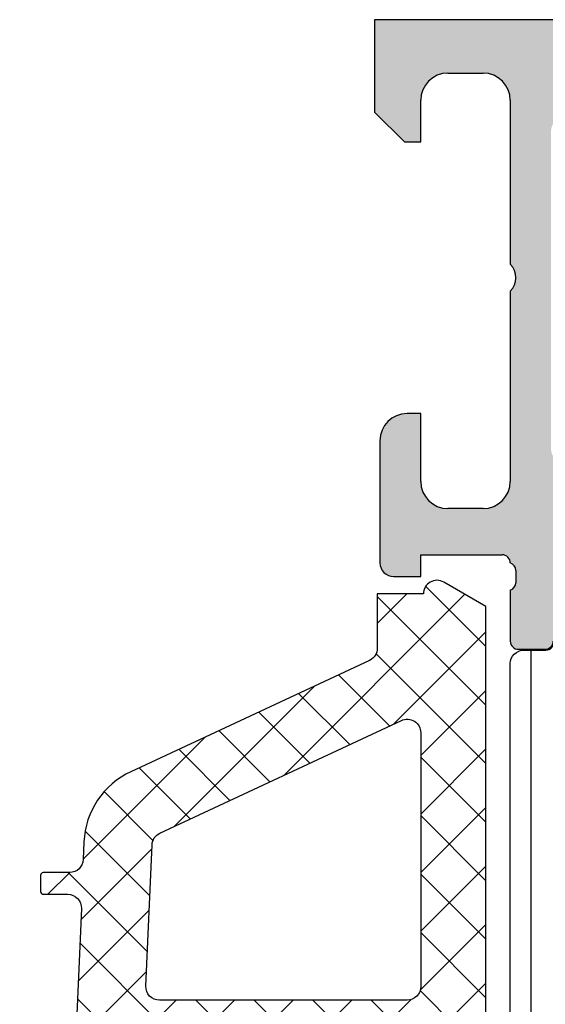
# Model space of a CAD drawing. Header units: millimetres. Extents: x 247761 to 294611, y 172579 to 236863.
# Tile 268 of 596: x 274807 to 274826, y 174666 to 174702. Entities that reach past the tile are written whole.
import ezdxf

# ---------------------------------------------------------------- set-up
doc = ezdxf.new("R2010")
doc.units = ezdxf.units.MM
doc.layers.add('FASÁDA DETAILNÍ', color=4, linetype='Continuous')
doc.layers.add('NOVA', color=240, linetype='Continuous')
pattern_1 = [(135, (0, 0), (-1.077630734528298, -1.077630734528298), []), (225, (0, 0), (1.077630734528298, -1.077630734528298), [])]

# ---------------------------------------------------------------- blocks, each defined once
blk = doc.blocks.new('A$C69D17D4D')
at = {"layer": 'FASÁDA DETAILNÍ'}
h = blk.add_hatch(color=256, dxfattribs=at)
edge = h.paths.add_edge_path()
edge.add_arc((198.8104032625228, 1311.061932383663), 0.120000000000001, 360.0000000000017, 450.00000000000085, ccw=False)
edge.add_line((198.9304032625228, 1311.061932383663), (198.9304032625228, 1308.301934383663))
edge.add_arc((199.2304032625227, 1308.301934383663), 0.3000000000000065, 540, 629.9999999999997)
edge.add_line((199.2304032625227, 1308.001934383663), (200.2103775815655, 1308.001934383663))
edge.add_arc((200.2103775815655, 1308.301934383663), 0.3000000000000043, 269.9999999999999, 360)
edge.add_line((200.5103775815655, 1308.301934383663), (200.5103775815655, 1310.181945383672))
edge.add_arc((200.5892446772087, 1310.449488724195), 0.2789255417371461, 178.8371299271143, 253.5754054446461, ccw=False)
edge.add_line((200.3103765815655, 1310.455149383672), (200.3103765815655, 1310.908743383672))
edge.add_arc((200.5892140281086, 1310.91441179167), 0.2788950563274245, 106.41987641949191, 181.1645893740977, ccw=False)
edge.add_line((200.5103775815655, 1311.181932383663), (201.3105522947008, 1311.181932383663))
edge.add_arc((201.310552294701, 1312.181932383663), 0.9999999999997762, 269.9999999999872, 359.9999999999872)
edge.add_line((202.3105522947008, 1312.181932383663), (202.3105522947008, 1315.681939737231))
edge.add_arc((201.3105324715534, 1315.681919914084), 1.000019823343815, 360.001135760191, 449.9988642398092)
edge.add_line((201.3105522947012, 1316.681939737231), (200.8105522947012, 1316.681939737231))
edge.add_line((200.8105522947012, 1316.681939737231), (200.8105522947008, 1314.181939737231))
edge.add_arc((199.8105069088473, 1314.181985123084), 1.000045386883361, 270.0026002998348, 359.9973997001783, ccw=False)
edge.add_line((199.8105522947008, 1313.181939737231), (198.5105339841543, 1313.181939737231))
edge.add_arc((198.5105864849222, 1314.181992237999), 1.000052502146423, 180.0030079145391, 269.9969920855, ccw=False)
edge.add_line((197.5105339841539, 1314.181939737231), (197.5105339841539, 1321.181939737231))
edge.add_arc((198.0356557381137, 1321.681939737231), 0.7250881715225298, 136.4038161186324, 223.5961838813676, ccw=False)
edge.add_line((197.5105339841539, 1322.181939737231), (197.5105339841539, 1328.216027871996))
edge.add_arc((198.5105864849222, 1328.215975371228), 1.000052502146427, 450.0030079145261, 539.9969920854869, ccw=False)
edge.add_line((198.5105339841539, 1329.216027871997), (199.8105522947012, 1329.216027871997))
edge.add_arc((199.8105069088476, 1328.215982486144), 1.000045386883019, 360.00260029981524, 449.9973997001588, ccw=False)
edge.add_line((200.8105522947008, 1328.216027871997), (200.8105522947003, 1326.681939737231))
edge.add_line((200.8105522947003, 1326.681939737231), (201.4105583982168, 1326.681939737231))
edge.add_line((201.4105583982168, 1326.681939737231), (202.5105339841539, 1327.781945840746))
edge.add_line((202.5105339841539, 1327.781945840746), (202.5105339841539, 1331.181939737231))
edge.add_line((202.5105339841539, 1331.181939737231), (175.5106331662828, 1331.181939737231))
edge.add_line((175.5106331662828, 1331.181939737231), (175.5106331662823, 1327.781945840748))
edge.add_line((175.5106331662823, 1327.781945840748), (176.6106087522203, 1326.681939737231))
edge.add_line((176.6106087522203, 1326.681939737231), (177.2106148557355, 1326.681939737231))
edge.add_line((177.2106148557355, 1326.681939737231), (177.2106148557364, 1328.216027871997))
edge.add_arc((178.2106602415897, 1328.215982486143), 1.000045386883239, 450.0026002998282, 539.9973997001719, ccw=False)
edge.add_line((178.2106148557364, 1329.216027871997), (179.5106331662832, 1329.216027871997))
edge.add_arc((179.5105806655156, 1328.215975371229), 1.000052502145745, 360.00300791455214, 449.99699208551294, ccw=False)
edge.add_line((180.5106331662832, 1328.216027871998), (180.5106331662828, 1322.181939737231))
edge.add_arc((179.9855114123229, 1321.681939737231), 0.7250881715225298, 316.40381611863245, 403.59618388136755, ccw=False)
edge.add_line((180.5106331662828, 1321.181939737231), (180.5106331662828, 1314.181939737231))
edge.add_arc((179.5105806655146, 1314.181992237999), 1.000052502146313, 270.00300791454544, 359.99699208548, ccw=False)
edge.add_line((179.5106331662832, 1313.181939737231), (178.2106148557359, 1313.181939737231))
edge.add_arc((178.2106602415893, 1314.181985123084), 1.000045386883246, 180.0026002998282, 269.9973997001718, ccw=False)
edge.add_line((177.2106148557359, 1314.181939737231), (177.2106148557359, 1316.681939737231))
edge.add_line((177.2106148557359, 1316.681939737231), (176.7106148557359, 1316.681939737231))
edge.add_arc((176.7106346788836, 1315.681919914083), 1.000019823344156, 450.0011357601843, 539.9988642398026)
edge.add_line((175.7106148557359, 1315.681939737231), (175.7106148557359, 1311.181939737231))
edge.add_arc((176.2106045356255, 1311.181929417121), 0.4999896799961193, 539.9988173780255, 630.0011826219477)
edge.add_line((176.2106148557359, 1310.681939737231), (177.2106148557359, 1310.681939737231))
edge.add_line((177.2106148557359, 1310.681939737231), (177.2106148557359, 1311.481942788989))
edge.add_line((177.2106148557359, 1311.481942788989), (180.2106301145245, 1311.481942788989))
edge.add_arc((180.2106328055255, 1311.181935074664), 0.3000077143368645, 359.99948607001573, 450.0005139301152, ccw=False)
edge.add_arc((180.4318040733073, 1310.91441179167), 0.2788950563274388, 358.83541062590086, 433.58012358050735, ccw=False)
edge.add_line((180.7106415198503, 1310.908743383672), (180.7106415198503, 1310.455149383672))
edge.add_arc((180.4317734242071, 1310.449488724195), 0.2789255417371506, 286.4245945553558, 361.1628700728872, ccw=False)
edge.add_line((180.5106405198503, 1310.181945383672), (180.5106405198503, 1308.301934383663))
edge.add_arc((180.8106405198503, 1308.301934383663), 0.3000000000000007, 539.9999999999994, 629.9999999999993)
edge.add_line((180.8106405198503, 1308.001934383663), (181.7906148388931, 1308.001934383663))
edge.add_arc((181.7906148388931, 1308.301934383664), 0.3000000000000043, 270, 360)
edge.add_line((182.0906148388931, 1308.301934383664), (182.0906148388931, 1311.061932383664))
edge.add_arc((182.2106148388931, 1311.061932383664), 0.1200000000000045, 450, 539.9999999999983, ccw=False)
edge.add_line((182.2106148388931, 1311.181932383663), (186.5106405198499, 1311.181932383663))
edge.add_arc((186.51064051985, 1310.681932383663), 0.4999999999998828, 360.000000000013, 450.0000000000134, ccw=False)
edge.add_line((187.0106405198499, 1310.681932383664), (187.0106405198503, 1309.981932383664))
edge.add_line((187.0106405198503, 1309.981932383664), (185.6291450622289, 1307.589112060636))
edge.add_arc((185.7487603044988, 1307.520052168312), 0.1381197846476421, 509.9999999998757, 637.702437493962)
edge.add_arc((185.301141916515, 1312.361403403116), 4.999999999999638, 275.3492280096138, 341.2905992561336)
edge.add_arc((190.5105090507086, 1310.5971772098), 0.5000000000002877, 378.7094007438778, 521.2905992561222, ccw=False)
edge.add_arc((195.7198761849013, 1312.361403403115), 4.999999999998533, 198.7094007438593, 264.6507719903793)
edge.add_arc((195.2722577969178, 1307.520052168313), 0.1381197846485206, 262.2975625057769, 389.9999999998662)
edge.add_line((195.3918730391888, 1307.589112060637), (194.0103775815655, 1309.981932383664))
edge.add_line((194.0103775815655, 1309.981932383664), (194.010377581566, 1310.681932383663))
edge.add_arc((194.5103775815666, 1310.681932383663), 0.5000000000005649, 449.9999999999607, 539.9999999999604, ccw=False)
edge.add_line((194.5103775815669, 1311.181932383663), (198.8104032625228, 1311.181932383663))
edge = h.paths.add_edge_path(flags=16)
edge.add_arc((183.5106255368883, 1329.081933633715), 0.5, 450, 540, ccw=False)
edge.add_line((183.5106255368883, 1329.581933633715), (195.5105339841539, 1329.581933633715))
edge.add_arc((195.5105339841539, 1329.081933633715), 0.5, 360, 450, ccw=False)
edge.add_line((196.0105339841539, 1329.081933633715), (196.0105339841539, 1313.381951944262))
edge.add_arc((195.5105339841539, 1313.381951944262), 0.5, 270, 360, ccw=False)
edge.add_line((195.5105339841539, 1312.881951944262), (183.5106255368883, 1312.881951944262))
edge.add_arc((183.5106255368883, 1313.381951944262), 0.5, 180, 270, ccw=False)
edge.add_line((183.0106255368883, 1313.381951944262), (183.0106255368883, 1314.881951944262))
edge.add_line((183.0106255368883, 1314.881951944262), (182.5106255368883, 1314.881951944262))
edge.add_arc((182.5106255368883, 1315.381951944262), 0.5000000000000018, 180.0000000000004, 270, ccw=False)
edge.add_line((182.0106255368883, 1315.381951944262), (182.0106255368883, 1327.081933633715))
edge.add_arc((182.5106255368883, 1327.081933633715), 0.5, 450, 539.9999999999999, ccw=False)
edge.add_line((182.5106255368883, 1327.581933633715), (183.0106255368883, 1327.581933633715))
edge.add_line((183.0106255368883, 1327.581933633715), (183.0106255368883, 1329.081933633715))
h = blk.add_hatch(dxfattribs=at)
h.set_pattern_fill('LINIE', color=256, scale=1.2, angle=90, style=0)
h.set_pattern_definition([(90, (199.7934961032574, 1268.057326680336), (-1.2, 7.347638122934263e-17), [])])
edge = h.paths.add_edge_path()
edge.add_arc((181.8197236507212, 1271.592023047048), 0.3000000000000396, 359.9979247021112, 449.9979247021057)
edge.add_line((181.8197345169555, 1271.892023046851), (181.0094031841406, 1271.892051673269))
edge.add_arc((181.0094186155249, 1272.392048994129), 0.4999973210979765, 179.9976177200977, 269.99823168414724, ccw=False)
edge.add_line((180.5094212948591, 1272.392069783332), (180.5081007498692, 1273.23314202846))
edge.add_arc((180.3081007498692, 1273.23314202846), 0.2000000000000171, 359.9999999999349, 449.9999999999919)
edge.add_line((180.3081007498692, 1273.43314202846), (176.2081007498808, 1273.43314202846))
edge.add_arc((176.2081007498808, 1273.93314202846), 0.5, 180, 270, ccw=False)
edge.add_line((175.7081007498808, 1273.93314202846), (175.7081007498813, 1274.763891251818))
edge.add_arc((176.7081007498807, 1274.763891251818), 0.99999999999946, 105.00000000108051, 180, ccw=False)
edge.add_line((176.4492817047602, 1275.729817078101), (177.2081007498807, 1275.93314202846))
edge.add_line((177.2081007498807, 1275.93314202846), (177.2081007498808, 1274.93314202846))
edge.add_line((177.2081007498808, 1274.93314202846), (179.5081007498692, 1274.93314202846))
edge.add_arc((179.506391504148, 1275.937268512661), 1.004127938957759, 270.0975300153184, 359.7659122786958)
edge.add_line((180.5105110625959, 1275.933166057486), (180.5105110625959, 1278.933044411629))
edge.add_arc((179.5063917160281, 1278.929016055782), 1.004127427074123, 0.2298596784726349, 89.90248202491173)
edge.add_line((179.5081007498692, 1279.93314202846), (177.2081007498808, 1279.93314202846))
edge.add_line((177.2081007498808, 1279.93314202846), (177.2081007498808, 1278.93314202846))
edge.add_line((177.2081007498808, 1278.93314202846), (176.4492817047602, 1279.136466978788))
edge.add_arc((176.708100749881, 1280.102392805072), 0.999999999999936, 179.999999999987, 254.9999999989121, ccw=False)
edge.add_line((175.7081007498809, 1280.102392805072), (175.7081007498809, 1280.93314202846))
edge.add_arc((176.2081007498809, 1280.93314202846), 0.4999999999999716, 90.00000000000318, 180, ccw=False)
edge.add_line((176.2081007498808, 1281.43314202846), (180.3081007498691, 1281.43314202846))
edge.add_arc((180.3063721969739, 1281.637315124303), 0.2041804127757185, 270.4850610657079, 358.8441310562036)
edge.add_line((180.5105110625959, 1281.633196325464), (180.5105339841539, 1307.474563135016))
edge.add_arc((181.0105313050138, 1307.474547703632), 0.4999973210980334, 89.99761772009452, 179.9982316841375, ccw=False)
edge.add_line((181.0105520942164, 1307.974545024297), (181.8208834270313, 1307.974516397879))
edge.add_arc((181.8208942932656, 1308.274516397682), 0.300000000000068, 269.997924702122, 359.9979247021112)
edge.add_line((182.1208942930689, 1308.274505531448), (182.120649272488, 1310.674503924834))
edge.add_arc((182.6206452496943, 1310.674488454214), 0.4999959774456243, 89.99762222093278, 179.9982271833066, ccw=False)
edge.add_line((182.6206659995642, 1311.174484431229), (186.09720749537, 1311.174357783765))
edge.add_arc((185.9548609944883, 1310.184544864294), 0.9999960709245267, -32.72909139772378, 81.81631665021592, ccw=False)
edge.add_line((186.7960940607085, 1309.643879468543), (185.4775416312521, 1307.360270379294))
edge.add_arc((185.910545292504, 1307.1102547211), 0.499999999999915, 149.9979281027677, 179.9978647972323)
edge.add_line((185.4105452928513, 1307.110273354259), (185.4094589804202, 1272.75600459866))
edge.add_arc((185.909458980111, 1272.755987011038), 0.5000000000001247, 179.9979846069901, 209.9979213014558)
edge.add_line((185.4764372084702, 1272.506002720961), (186.7948242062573, 1270.222298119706))
edge.add_arc((185.9535519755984, 1269.681693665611), 0.9999960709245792, -81.8204672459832, 32.72494080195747, ccw=False)
edge.add_line((186.0958267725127, 1268.691870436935), (182.6192852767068, 1268.691997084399))
edge.add_arc((182.6193007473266, 1269.191993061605), 0.4999959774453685, 179.9976222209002, 269.99822718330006, ccw=False)
edge.add_line((182.1193047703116, 1269.192013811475), (182.1197236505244, 1271.592012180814))
edge = h.paths.add_edge_path(flags=16)
edge.add_line((182.3099992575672, 1295.783135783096), (183.6099933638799, 1295.783135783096))
edge.add_arc((183.6099970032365, 1296.283132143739), 0.4999963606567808, 269.9995829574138, 360.0004170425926)
edge.add_line((184.1099933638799, 1296.283135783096), (184.1099933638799, 1305.13312967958))
edge.add_arc((183.6099970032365, 1305.133133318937), 0.4999963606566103, 359.9995829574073, 450.0004170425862)
edge.add_line((183.6099933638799, 1305.63312967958), (182.309999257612, 1305.63312967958))
edge.add_arc((182.3099826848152, 1305.133129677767), 0.5000000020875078, 89.99810089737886, 179.9999997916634)
edge.add_line((181.8099826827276, 1305.133129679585), (181.8099826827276, 1296.283135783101))
edge.add_arc((182.3099826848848, 1296.283135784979), 0.5000000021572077, 180.0000002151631, 270.0018990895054)
edge = h.paths.add_edge_path(flags=16)
edge.add_arc((182.3099826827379, 1285.583129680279), 0.5, 179.9999999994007, 270)
edge.add_line((182.3099826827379, 1285.083129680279), (183.6099933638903, 1285.083129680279))
edge.add_arc((183.6099933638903, 1285.583129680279), 0.5, 270, 360.0000000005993)
edge.add_line((184.1099933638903, 1285.583129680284), (184.1099933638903, 1294.283135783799))
edge.add_arc((183.6099933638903, 1294.283135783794), 0.5, 5.9926739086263e-10, 89.99999999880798)
edge.add_line((183.6099933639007, 1294.783135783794), (182.3099826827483, 1294.783135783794))
edge.add_arc((182.3099826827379, 1294.283135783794), 0.5, 89.99999999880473, 179.9999999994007)
edge.add_line((181.8099826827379, 1294.283135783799), (181.8099826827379, 1285.583129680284))
edge = h.paths.add_edge_path(flags=16)
edge.add_arc((183.6099970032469, 1283.583133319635), 0.4999963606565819, 359.9995829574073, 450.0004170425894)
edge.add_line((183.6099933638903, 1284.083129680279), (182.3099992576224, 1284.083129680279))
edge.add_arc((182.3099826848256, 1283.583129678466), 0.5000000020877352, 89.9981008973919, 179.9999997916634)
edge.add_line((181.8099826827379, 1283.583129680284), (181.8099826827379, 1274.73312052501))
edge.add_arc((182.3099674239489, 1274.733120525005), 0.4999847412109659, 179.9999999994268, 269.9999999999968)
edge.add_line((182.3099674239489, 1274.233135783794), (183.6099781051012, 1274.233135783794))
edge.add_arc((183.6099781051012, 1274.733151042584), 0.5000152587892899, 270, 360.0000000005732)
edge.add_line((184.1099933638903, 1274.733151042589), (184.1099933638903, 1283.583129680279))
h = blk.add_hatch(dxfattribs=at)
h.set_pattern_fill('ANSI37', color=256, scale=0.48, angle=90, style=0)
h.set_pattern_definition(pattern_1)
edge = h.paths.add_edge_path(flags=16)
edge.add_line((176.1748279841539, 1277.780662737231), (177.5676819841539, 1277.880406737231))
edge.add_arc((177.6105394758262, 1277.281939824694), 0.5999995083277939, -8.352144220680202e-06, 94.09608051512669, ccw=False)
edge.add_arc((177.6105394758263, 1277.281939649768), 0.5999995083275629, -94.09608051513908, 8.352144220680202e-06, ccw=False)
edge.add_line((177.5676819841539, 1276.683472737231), (176.1748279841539, 1276.783216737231))
edge.add_arc((176.2105424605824, 1277.281939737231), 0.5000001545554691, 94.09606440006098, 265.9039355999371, ccw=False)
edge = h.paths.add_edge_path(flags=16)
edge.add_arc((173.0105343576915, 1275.681943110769), 0.49999962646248, -4.28042947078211e-05, 90.00004280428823, ccw=False)
edge.add_line((173.5105339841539, 1275.681942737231), (173.5105339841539, 1272.088257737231))
edge.add_arc((173.0105336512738, 1272.088257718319), 0.5000003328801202, -113.2180266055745, 2.167105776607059e-06, ccw=False)
edge.add_line((172.8134179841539, 1271.628751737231), (166.4823159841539, 1274.344629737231))
edge.add_arc((166.6794319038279, 1274.804135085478), 0.4999998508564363, 177.4998893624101, 246.7819182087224, ccw=False)
edge.add_line((166.1799079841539, 1274.825945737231), (166.2182339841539, 1275.703752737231))
edge.add_arc((166.7177575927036, 1275.681943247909), 0.4999994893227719, 89.99995514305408, 177.5000208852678, ccw=False)
edge.add_line((166.7177579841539, 1276.181942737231), (173.0105339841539, 1276.181942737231))
edge = h.paths.add_edge_path(flags=16)
edge.add_line((167.6023719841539, 1301.235861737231), (176.4992249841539, 1305.384531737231))
edge.add_arc((176.7105341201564, 1304.931377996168), 0.4999998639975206, -2.96720033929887e-05, 115.00000791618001, ccw=False)
edge.add_line((177.2105339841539, 1304.931377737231), (177.2105339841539, 1295.581942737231))
edge.add_arc((176.7105343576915, 1295.581942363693), 0.4999996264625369, -90.00004280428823, 4.28042947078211e-05, ccw=False)
edge.add_line((176.7105339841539, 1295.081942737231), (167.5866109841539, 1295.081942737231))
edge.add_arc((167.5866111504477, 1295.581942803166), 0.5000000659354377, 177.4999727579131, 269.99998094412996, ccw=False)
edge.add_line((167.0870869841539, 1295.603752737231), (167.3141569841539, 1300.804516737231))
edge.add_arc((167.8136823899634, 1300.782707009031), 0.500001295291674, 115.00009198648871, 177.5000025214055, ccw=False)
edge = h.paths.add_edge_path(flags=16)
edge.add_arc((176.7105343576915, 1292.381943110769), 0.49999962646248, -4.28042947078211e-05, 90.00004280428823, ccw=False)
edge.add_line((177.2105339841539, 1292.381942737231), (177.2105339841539, 1285.181942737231))
edge.add_arc((176.7105343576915, 1285.181942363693), 0.4999996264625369, -90.00004280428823, 4.28042947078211e-05, ccw=False)
edge.add_line((176.7105339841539, 1284.681942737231), (175.5105339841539, 1284.681942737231))
edge.add_arc((175.5105324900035, 1282.681944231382), 1.999998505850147, 89.99995719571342, 180.0000428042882)
edge.add_line((173.5105339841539, 1282.681942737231), (173.5105339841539, 1278.881942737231))
edge.add_arc((173.0105343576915, 1278.881942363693), 0.4999996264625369, -90.00004280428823, 4.28042947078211e-05, ccw=False)
edge.add_line((173.0105339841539, 1278.381942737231), (166.8574729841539, 1278.381942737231))
edge.add_arc((166.8574731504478, 1278.881942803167), 0.500000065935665, 177.4999727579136, 269.99998094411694, ccw=False)
edge.add_line((166.3579489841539, 1278.903752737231), (166.5980839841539, 1284.403752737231))
edge.add_arc((167.0976075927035, 1284.381943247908), 0.4999994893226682, 89.99995514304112, 177.5000208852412, ccw=False)
edge.add_line((167.0976079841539, 1284.881942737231), (172.4105339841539, 1284.881942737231))
edge.add_arc((172.4105339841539, 1285.981942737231), 1.099999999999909, 270, 450)
edge.add_line((172.4105339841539, 1287.081942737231), (167.2373229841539, 1287.081942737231))
edge.add_arc((167.2373231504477, 1287.581942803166), 0.5000000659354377, 177.4999727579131, 269.99998094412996, ccw=False)
edge.add_line((166.7377989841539, 1287.603752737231), (166.9473719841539, 1292.403752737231))
edge.add_arc((167.4468955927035, 1292.381943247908), 0.4999994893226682, 89.99995514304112, 177.5000208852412, ccw=False)
edge.add_line((167.4468959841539, 1292.881942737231), (176.7105339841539, 1292.881942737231))
edge = h.paths.add_edge_path()
edge.add_line((175.3240769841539, 1307.594995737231), (166.5362109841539, 1303.497146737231))
edge.add_ellipse((167.8040684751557, 1300.778221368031), major_axis=(-3.000002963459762, 0), ratio=1, start_angle=295.0000306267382, end_angle=357.4999411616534)
edge.add_line((164.8069209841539, 1300.909082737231), (164.7785869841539, 1300.260132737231))
edge.add_ellipse((164.2790633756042, 1300.281942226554), major_axis=(-0.4999994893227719, 0), ratio=1, start_angle=89.99995514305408, end_angle=177.5000208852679, ccw=False)
edge.add_line((164.2790629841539, 1299.781942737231), (163.3105339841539, 1299.781942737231))
edge.add_ellipse((163.3105339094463, 1299.681942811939), major_axis=(-0.09999992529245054, 0), ratio=1, start_angle=-90.0000428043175, end_angle=4.280426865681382e-05)
edge.add_line((163.2105339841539, 1299.681942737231), (163.2105339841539, 1299.081942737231))
edge.add_ellipse((163.3105339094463, 1299.081942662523), major_axis=(-0.09999992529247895, 0), ratio=1, start_angle=-4.280426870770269e-05, end_angle=90.0000428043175)
edge.add_line((163.3105339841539, 1298.981942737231), (164.2135719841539, 1298.981942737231))
edge.add_ellipse((164.21357181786, 1298.481942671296), major_axis=(-0.5000000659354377, 0), ratio=1, start_angle=177.4999727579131, end_angle=269.99998094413, ccw=False)
edge.add_line((164.7130959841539, 1298.460132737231), (164.3192579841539, 1289.559838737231))
edge.add_ellipse((163.8197467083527, 1289.581942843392), major_axis=(-0.5000001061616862, 0), ratio=1, start_angle=89.99991701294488, end_angle=177.4662307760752, ccw=False)
edge.add_line((163.8197459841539, 1289.081942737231), (163.2105339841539, 1289.081942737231))
edge.add_ellipse((163.2105339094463, 1288.981942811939), major_axis=(-0.09999992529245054, 0), ratio=1, start_angle=-90.0000428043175, end_angle=4.280426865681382e-05)
edge.add_line((163.1105339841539, 1288.981942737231), (163.1105339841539, 1288.381942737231))
edge.add_ellipse((163.2105339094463, 1288.381942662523), major_axis=(-0.09999992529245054, 0), ratio=1, start_angle=-4.280426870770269e-05, end_angle=90.0000428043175)
edge.add_line((163.2105339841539, 1288.281942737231), (163.7400959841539, 1288.281942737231))
edge.add_ellipse((163.7400962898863, 1287.7819422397), major_axis=(-0.500000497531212, 0), ratio=1, start_angle=177.46630200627, end_angle=270.00003503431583, ccw=False)
edge.add_line((164.2396079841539, 1287.759838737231), (163.7289519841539, 1276.219613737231))
edge.add_ellipse((163.2294273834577, 1276.241423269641), major_axis=(-0.5000004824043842, 0), ratio=1, start_angle=86.78294269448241, end_angle=177.5000209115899, ccw=False)
edge.add_line((163.2013679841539, 1275.742210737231), (158.0676249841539, 1276.030773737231))
edge.add_ellipse((158.1831804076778, 1276.441191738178), major_axis=(-0.4263754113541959, 0), ratio=1, start_angle=-69.24102762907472, end_angle=74.27514552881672, ccw=False)
edge.add_line((158.0320569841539, 1276.839886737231), (158.2646599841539, 1276.838646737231))
edge.add_line((158.2646599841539, 1276.838646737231), (160.1472389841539, 1276.540508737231))
edge.add_line((160.1472389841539, 1276.540508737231), (162.9965239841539, 1276.940934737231))
edge.add_ellipse((162.9547733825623, 1277.238015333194), major_axis=(-0.2999999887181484, 0), ratio=1, start_angle=97.99974404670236, end_angle=214.5977463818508)
edge.add_ellipse((160.7322022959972, 1275.704901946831), major_axis=(-3.000047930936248, 0), ratio=1, start_angle=214.5976412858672, end_angle=288.0084245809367)
edge.add_line((159.8047169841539, 1278.557980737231), (157.5498259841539, 1277.924404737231))
edge.add_ellipse((157.7107555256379, 1277.1491922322), major_axis=(-0.7917403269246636, 0), ratio=1, start_angle=281.7276897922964, end_angle=353.2016537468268)
edge.add_line((156.9245819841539, 1277.242914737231), (156.9233609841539, 1276.184704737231))
edge.add_ellipse((158.1024472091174, 1276.313828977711), major_axis=(-1.186135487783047, 0), ratio=1, start_angle=6.249678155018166, end_angle=71.34442355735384)
edge.add_line((157.7230279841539, 1275.190014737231), (160.9643679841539, 1274.095681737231))
edge.add_line((160.9643679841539, 1274.095681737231), (169.0141629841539, 1271.205903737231))
edge.add_line((169.0141629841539, 1271.205903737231), (178.9120399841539, 1266.873094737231))
edge.add_ellipse((179.1103100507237, 1267.332103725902), major_axis=(-0.5000002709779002, 0), ratio=1, start_angle=66.63795051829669, end_angle=179.9334236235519)
edge.add_line((179.6103099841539, 1267.331522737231), (179.6109449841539, 1267.878223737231))
edge.add_ellipse((179.1109448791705, 1267.878804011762), major_axis=(-0.5000004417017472, 0), ratio=1, start_angle=179.9335054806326, end_angle=246.0791754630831)
edge.add_line((179.3136819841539, 1268.335857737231), (176.1096789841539, 1269.737613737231))
edge.add_ellipse((176.5105333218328, 1270.653754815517), major_axis=(-0.9999993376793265, 0), ratio=1, start_angle=-5.281035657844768e-05, end_angle=66.36838527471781, ccw=False)
edge.add_line((175.5105339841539, 1270.653755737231), (175.5105339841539, 1275.881697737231))
edge.add_line((175.5105339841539, 1275.881697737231), (177.3100129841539, 1275.881706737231))
edge.add_line((177.3100129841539, 1275.881706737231), (177.4479549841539, 1275.366905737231))
edge.add_ellipse((177.7251090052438, 1275.481670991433), major_axis=(-0.2999756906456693, 0), ratio=1, start_angle=22.49370026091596, end_angle=112.503566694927)
edge.add_line((177.8399219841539, 1275.204536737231), (179.1100489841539, 1276.053703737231))
edge.add_ellipse((178.6103282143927, 1276.91956792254), major_axis=(-0.9997207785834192, 0), ratio=1, start_angle=119.990760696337, end_angle=180.0076118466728)
edge.add_line((179.6100489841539, 1276.919700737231), (179.6100179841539, 1277.644061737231))
edge.add_ellipse((178.6102801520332, 1277.643853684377), major_axis=(-0.9997378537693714, 0), ratio=1, start_angle=180.0119236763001, end_angle=240.008675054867)
edge.add_line((179.1100179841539, 1278.509727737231), (177.8399219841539, 1279.358894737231))
edge.add_ellipse((177.7251100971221, 1279.081747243), major_axis=(-0.2999875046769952, 0), ratio=1, start_angle=247.4975938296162, end_angle=337.5013961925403)
edge.add_line((177.4479549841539, 1279.196540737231), (177.3099829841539, 1278.681724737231))
edge.add_line((177.3099829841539, 1278.681724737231), (175.5105339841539, 1278.681716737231))
edge.add_line((175.5105339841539, 1278.681716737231), (175.5105339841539, 1281.881943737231))
edge.add_ellipse((175.8105337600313, 1281.881943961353), major_axis=(-0.2999997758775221, 0), ratio=1, start_angle=-90.00004280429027, end_angle=4.280426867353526e-05, ccw=False)
edge.add_line((175.8105339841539, 1282.181943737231), (179.1105299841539, 1282.181943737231))
edge.add_ellipse((179.1105303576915, 1282.681943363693), major_axis=(-0.49999962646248, 0), ratio=1, start_angle=89.99995719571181, end_angle=180.0000428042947)
edge.add_line((179.6105299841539, 1282.681943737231), (179.6105299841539, 1309.579565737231))
edge.add_line((179.6105299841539, 1309.579565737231), (178.0601379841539, 1310.474683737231))
edge.add_ellipse((177.8101378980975, 1310.041671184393), major_axis=(-0.4999999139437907, 0), ratio=1, start_angle=239.9999829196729, end_angle=359.9999366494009)
edge.add_line((177.3101379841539, 1310.041671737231), (175.6127669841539, 1310.041671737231))
edge.add_line((175.6127669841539, 1310.041671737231), (175.6127669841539, 1308.048149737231))
edge.add_ellipse((175.112766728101, 1308.04814938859), major_axis=(-0.500000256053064, 0), ratio=1, start_angle=115.00012858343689, end_angle=180.0000399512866, ccw=False)
h = blk.add_hatch(dxfattribs=at)
h.set_pattern_fill('ANSI37', color=256, scale=0.48, angle=90, style=0)
h.set_pattern_definition(pattern_1)
edge = h.paths.add_edge_path(flags=16)
edge.add_line((176.1748281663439, 1277.780662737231), (177.5676821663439, 1277.880406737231))
edge.add_arc((177.6105396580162, 1277.281939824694), 0.5999995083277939, -8.352144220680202e-06, 94.09608051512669, ccw=False)
edge.add_arc((177.6105396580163, 1277.281939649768), 0.5999995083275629, -94.09608051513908, 8.352144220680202e-06, ccw=False)
edge.add_line((177.5676821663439, 1276.683472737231), (176.1748281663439, 1276.783216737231))
edge.add_arc((176.2105426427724, 1277.281939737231), 0.5000001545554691, 94.09606440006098, 265.9039355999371, ccw=False)
edge = h.paths.add_edge_path(flags=16)
edge.add_arc((173.0105345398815, 1275.681943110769), 0.49999962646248, -4.28042947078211e-05, 90.00004280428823, ccw=False)
edge.add_line((173.5105341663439, 1275.681942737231), (173.5105341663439, 1272.088257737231))
edge.add_arc((173.0105338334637, 1272.088257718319), 0.5000003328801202, -113.2180266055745, 2.167105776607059e-06, ccw=False)
edge.add_line((172.8134181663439, 1271.628751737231), (166.4823161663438, 1274.344629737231))
edge.add_arc((166.6794320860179, 1274.804135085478), 0.4999998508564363, 177.4998893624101, 246.7819182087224, ccw=False)
edge.add_line((166.1799081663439, 1274.825945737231), (166.2182341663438, 1275.703752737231))
edge.add_arc((166.7177577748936, 1275.681943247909), 0.4999994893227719, 89.99995514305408, 177.5000208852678, ccw=False)
edge.add_line((166.7177581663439, 1276.181942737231), (173.0105341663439, 1276.181942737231))
edge = h.paths.add_edge_path(flags=16)
edge.add_line((167.6023721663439, 1301.235861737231), (176.4992251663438, 1305.384531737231))
edge.add_arc((176.7105343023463, 1304.931377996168), 0.4999998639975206, -2.96720033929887e-05, 115.00000791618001, ccw=False)
edge.add_line((177.2105341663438, 1304.931377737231), (177.2105341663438, 1295.581942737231))
edge.add_arc((176.7105345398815, 1295.581942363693), 0.4999996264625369, -90.00004280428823, 4.28042947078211e-05, ccw=False)
edge.add_line((176.7105341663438, 1295.081942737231), (167.5866111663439, 1295.081942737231))
edge.add_arc((167.5866113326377, 1295.581942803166), 0.5000000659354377, 177.4999727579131, 269.99998094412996, ccw=False)
edge.add_line((167.0870871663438, 1295.603752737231), (167.3141571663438, 1300.804516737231))
edge.add_arc((167.8136825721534, 1300.782707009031), 0.500001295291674, 115.00009198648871, 177.5000025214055, ccw=False)
edge = h.paths.add_edge_path(flags=16)
edge.add_arc((176.7105345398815, 1292.381943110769), 0.49999962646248, -4.28042947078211e-05, 90.00004280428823, ccw=False)
edge.add_line((177.2105341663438, 1292.381942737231), (177.2105341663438, 1285.181942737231))
edge.add_arc((176.7105345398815, 1285.181942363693), 0.4999996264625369, -90.00004280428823, 4.28042947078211e-05, ccw=False)
edge.add_line((176.7105341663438, 1284.681942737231), (175.5105341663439, 1284.681942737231))
edge.add_arc((175.5105326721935, 1282.681944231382), 1.999998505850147, 89.99995719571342, 180.0000428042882)
edge.add_line((173.5105341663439, 1282.681942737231), (173.5105341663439, 1278.881942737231))
edge.add_arc((173.0105345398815, 1278.881942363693), 0.4999996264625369, -90.00004280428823, 4.28042947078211e-05, ccw=False)
edge.add_line((173.0105341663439, 1278.381942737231), (166.8574731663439, 1278.381942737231))
edge.add_arc((166.8574733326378, 1278.881942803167), 0.500000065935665, 177.4999727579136, 269.99998094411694, ccw=False)
edge.add_line((166.3579491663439, 1278.903752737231), (166.5980841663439, 1284.403752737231))
edge.add_arc((167.0976077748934, 1284.381943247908), 0.4999994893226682, 89.99995514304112, 177.5000208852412, ccw=False)
edge.add_line((167.0976081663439, 1284.881942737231), (172.4105341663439, 1284.881942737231))
edge.add_arc((172.4105341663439, 1285.981942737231), 1.099999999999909, 270, 450)
edge.add_line((172.4105341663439, 1287.081942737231), (167.2373231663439, 1287.081942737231))
edge.add_arc((167.2373233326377, 1287.581942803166), 0.5000000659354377, 177.4999727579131, 269.99998094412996, ccw=False)
edge.add_line((166.7377991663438, 1287.603752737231), (166.9473721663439, 1292.403752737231))
edge.add_arc((167.4468957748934, 1292.381943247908), 0.4999994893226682, 89.99995514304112, 177.5000208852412, ccw=False)
edge.add_line((167.4468961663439, 1292.881942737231), (176.7105341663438, 1292.881942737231))
edge = h.paths.add_edge_path()
edge.add_line((175.3240771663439, 1307.594995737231), (166.5362111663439, 1303.497146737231))
edge.add_ellipse((167.8040686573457, 1300.778221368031), major_axis=(-3.000002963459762, 0), ratio=1, start_angle=295.0000306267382, end_angle=357.4999411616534)
edge.add_line((164.8069211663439, 1300.909082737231), (164.7785871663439, 1300.260132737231))
edge.add_ellipse((164.2790635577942, 1300.281942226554), major_axis=(-0.4999994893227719, 0), ratio=1, start_angle=89.99995514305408, end_angle=177.5000208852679, ccw=False)
edge.add_line((164.2790631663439, 1299.781942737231), (163.3105341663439, 1299.781942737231))
edge.add_ellipse((163.3105340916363, 1299.681942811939), major_axis=(-0.09999992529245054, 0), ratio=1, start_angle=-90.0000428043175, end_angle=4.280426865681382e-05)
edge.add_line((163.2105341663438, 1299.681942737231), (163.2105341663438, 1299.081942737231))
edge.add_ellipse((163.3105340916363, 1299.081942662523), major_axis=(-0.09999992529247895, 0), ratio=1, start_angle=-4.280426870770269e-05, end_angle=90.0000428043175)
edge.add_line((163.3105341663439, 1298.981942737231), (164.2135721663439, 1298.981942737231))
edge.add_ellipse((164.21357200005, 1298.481942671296), major_axis=(-0.5000000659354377, 0), ratio=1, start_angle=177.4999727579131, end_angle=269.99998094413, ccw=False)
edge.add_line((164.7130961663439, 1298.460132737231), (164.3192581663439, 1289.559838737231))
edge.add_ellipse((163.8197468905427, 1289.581942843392), major_axis=(-0.5000001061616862, 0), ratio=1, start_angle=89.99991701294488, end_angle=177.4662307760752, ccw=False)
edge.add_line((163.8197461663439, 1289.081942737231), (163.2105341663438, 1289.081942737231))
edge.add_ellipse((163.2105340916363, 1288.981942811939), major_axis=(-0.09999992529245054, 0), ratio=1, start_angle=-90.0000428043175, end_angle=4.280426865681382e-05)
edge.add_line((163.1105341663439, 1288.981942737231), (163.1105341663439, 1288.381942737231))
edge.add_ellipse((163.2105340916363, 1288.381942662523), major_axis=(-0.09999992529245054, 0), ratio=1, start_angle=-4.280426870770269e-05, end_angle=90.0000428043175)
edge.add_line((163.2105341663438, 1288.281942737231), (163.7400961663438, 1288.281942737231))
edge.add_ellipse((163.7400964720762, 1287.7819422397), major_axis=(-0.500000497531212, 0), ratio=1, start_angle=177.46630200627, end_angle=270.00003503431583, ccw=False)
edge.add_line((164.2396081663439, 1287.759838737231), (163.7289521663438, 1276.219613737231))
edge.add_ellipse((163.2294275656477, 1276.241423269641), major_axis=(-0.5000004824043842, 0), ratio=1, start_angle=86.78294269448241, end_angle=177.5000209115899, ccw=False)
edge.add_line((163.2013681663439, 1275.742210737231), (158.0676251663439, 1276.030773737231))
edge.add_ellipse((158.1831805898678, 1276.441191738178), major_axis=(-0.4263754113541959, 0), ratio=1, start_angle=-69.24102762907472, end_angle=74.27514552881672, ccw=False)
edge.add_line((158.0320571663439, 1276.839886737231), (158.2646601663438, 1276.838646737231))
edge.add_line((158.2646601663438, 1276.838646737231), (160.1472391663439, 1276.540508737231))
edge.add_line((160.1472391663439, 1276.540508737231), (162.9965241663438, 1276.940934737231))
edge.add_ellipse((162.9547735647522, 1277.238015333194), major_axis=(-0.2999999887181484, 0), ratio=1, start_angle=97.99974404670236, end_angle=214.5977463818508)
edge.add_ellipse((160.7322024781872, 1275.704901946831), major_axis=(-3.000047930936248, 0), ratio=1, start_angle=214.5976412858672, end_angle=288.0084245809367)
edge.add_line((159.8047171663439, 1278.557980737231), (157.5498261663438, 1277.924404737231))
edge.add_ellipse((157.7107557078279, 1277.1491922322), major_axis=(-0.7917403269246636, 0), ratio=1, start_angle=281.7276897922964, end_angle=353.2016537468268)
edge.add_line((156.9245821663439, 1277.242914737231), (156.9233611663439, 1276.184704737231))
edge.add_ellipse((158.1024473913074, 1276.313828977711), major_axis=(-1.186135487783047, 0), ratio=1, start_angle=6.249678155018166, end_angle=71.34442355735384)
edge.add_line((157.7230281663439, 1275.190014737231), (160.9643681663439, 1274.095681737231))
edge.add_line((160.9643681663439, 1274.095681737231), (169.0141631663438, 1271.205903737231))
edge.add_line((169.0141631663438, 1271.205903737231), (178.9120401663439, 1266.873094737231))
edge.add_ellipse((179.1103102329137, 1267.332103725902), major_axis=(-0.5000002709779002, 0), ratio=1, start_angle=66.63795051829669, end_angle=179.9334236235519)
edge.add_line((179.6103101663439, 1267.331522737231), (179.6109451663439, 1267.878223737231))
edge.add_ellipse((179.1109450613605, 1267.878804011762), major_axis=(-0.5000004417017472, 0), ratio=1, start_angle=179.9335054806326, end_angle=246.0791754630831)
edge.add_line((179.3136821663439, 1268.335857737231), (176.1096791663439, 1269.737613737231))
edge.add_ellipse((176.5105335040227, 1270.653754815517), major_axis=(-0.9999993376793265, 0), ratio=1, start_angle=-5.281035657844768e-05, end_angle=66.36838527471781, ccw=False)
edge.add_line((175.5105341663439, 1270.653755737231), (175.5105341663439, 1275.881697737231))
edge.add_line((175.5105341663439, 1275.881697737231), (177.3100131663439, 1275.881706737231))
edge.add_line((177.3100131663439, 1275.881706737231), (177.4479551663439, 1275.366905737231))
edge.add_ellipse((177.7251091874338, 1275.481670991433), major_axis=(-0.2999756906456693, 0), ratio=1, start_angle=22.49370026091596, end_angle=112.503566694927)
edge.add_line((177.8399221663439, 1275.204536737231), (179.1100491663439, 1276.053703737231))
edge.add_ellipse((178.6103283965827, 1276.91956792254), major_axis=(-0.9997207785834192, 0), ratio=1, start_angle=119.990760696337, end_angle=180.0076118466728)
edge.add_line((179.6100491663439, 1276.919700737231), (179.6100181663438, 1277.644061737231))
edge.add_ellipse((178.6102803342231, 1277.643853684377), major_axis=(-0.9997378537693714, 0), ratio=1, start_angle=180.0119236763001, end_angle=240.008675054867)
edge.add_line((179.1100181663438, 1278.509727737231), (177.8399221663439, 1279.358894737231))
edge.add_ellipse((177.7251102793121, 1279.081747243), major_axis=(-0.2999875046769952, 0), ratio=1, start_angle=247.4975938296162, end_angle=337.5013961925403)
edge.add_line((177.4479551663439, 1279.196540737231), (177.3099831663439, 1278.681724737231))
edge.add_line((177.3099831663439, 1278.681724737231), (175.5105341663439, 1278.681716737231))
edge.add_line((175.5105341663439, 1278.681716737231), (175.5105341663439, 1281.881943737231))
edge.add_ellipse((175.8105339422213, 1281.881943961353), major_axis=(-0.2999997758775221, 0), ratio=1, start_angle=-90.00004280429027, end_angle=4.280426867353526e-05, ccw=False)
edge.add_line((175.8105341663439, 1282.181943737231), (179.1105301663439, 1282.181943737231))
edge.add_ellipse((179.1105305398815, 1282.681943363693), major_axis=(-0.49999962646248, 0), ratio=1, start_angle=89.99995719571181, end_angle=180.0000428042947)
edge.add_line((179.6105301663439, 1282.681943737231), (179.6105301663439, 1309.579565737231))
edge.add_line((179.6105301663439, 1309.579565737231), (178.0601381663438, 1310.474683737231))
edge.add_ellipse((177.8101380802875, 1310.041671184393), major_axis=(-0.4999999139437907, 0), ratio=1, start_angle=239.9999829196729, end_angle=359.9999366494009)
edge.add_line((177.3101381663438, 1310.041671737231), (175.6127671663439, 1310.041671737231))
edge.add_line((175.6127671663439, 1310.041671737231), (175.6127671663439, 1308.048149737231))
edge.add_ellipse((175.1127669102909, 1308.04814938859), major_axis=(-0.500000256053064, 0), ratio=1, start_angle=115.00012858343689, end_angle=180.0000399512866, ccw=False)
for p, q in [((202.5105339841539, 1331.181939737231), (175.5106331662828, 1331.181939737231)), ((175.5106331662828, 1331.181939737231), (175.5106331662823, 1327.781945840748)), ((178.2106148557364, 1329.216027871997), (179.5106331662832, 1329.216027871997)), ((177.2106148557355, 1326.681939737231), (177.2106148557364, 1328.216027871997)), ((180.5106331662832, 1328.216027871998), (180.5106331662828, 1322.181939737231)), ((175.5106331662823, 1327.781945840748), (176.6106087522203, 1326.681939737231)), ((176.6106087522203, 1326.681939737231), (177.2106148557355, 1326.681939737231)), ((180.5106331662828, 1321.181939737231), (180.5106331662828, 1314.181939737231)), ((177.2106148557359, 1316.681939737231), (176.7106148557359, 1316.681939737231)), ((177.2106148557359, 1314.181939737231), (177.2106148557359, 1316.681939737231)), ((175.7106148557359, 1315.681939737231), (175.7106148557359, 1311.181939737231)), ((179.5106331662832, 1313.181939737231), (178.2106148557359, 1313.181939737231)), ((177.2106148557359, 1310.681939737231), (177.2106148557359, 1311.481942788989)), ((177.2106148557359, 1311.481942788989), (180.2106301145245, 1311.481942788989)), ((180.7106415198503, 1310.908743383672), (180.7106415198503, 1310.455149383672)), ((176.2106148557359, 1310.681939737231), (177.2106148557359, 1310.681939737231)), ((180.5106405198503, 1310.181945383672), (180.5106405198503, 1308.301934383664)), ((180.8106405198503, 1308.001934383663), (181.7906148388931, 1308.001934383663))]:
    blk.add_line(p, q, dxfattribs=at)
blk.add_lwpolyline([(180.5105110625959, 1281.633196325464), (180.5105339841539, 1307.474563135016, -0.4142167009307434), (181.0105520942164, 1307.974545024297), (181.8208834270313, 1307.974516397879, 0.414213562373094), (182.1208942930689, 1308.274505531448), (182.120649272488, 1310.674503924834, -0.414216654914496), (182.6206659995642, 1311.174484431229), (186.09720749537, 1311.174357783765, -0.5460410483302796), (186.7960940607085, 1309.643879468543), (185.4775416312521, 1307.360270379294, 0.1316522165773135), (185.4105452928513, 1307.110273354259), (185.4094589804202, 1272.75600459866, 0.1316522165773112)], format="xyb", dxfattribs=at)
at = {"layer": 'FASÁDA DETAILNÍ', "extrusion": (0, 0, -1)}
for points in [[(-179.6105299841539, 1282.681943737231), (-179.6105299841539, 1309.579565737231), (-178.0601379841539, 1310.474683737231), (-178.0601379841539, 1310.474683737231, -0.57735), (-177.3101379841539, 1310.041671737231), (-175.6127669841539, 1310.041671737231), (-175.6127669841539, 1308.048149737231), (-175.6127669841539, 1308.048149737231, 0.291473), (-175.3240769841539, 1307.594995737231), (-175.3240769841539, 1307.594995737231), (-166.5362109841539, 1303.497146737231), (-166.5362109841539, 1303.497146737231, -0.279675), (-164.8069209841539, 1300.909082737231), (-164.7785869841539, 1300.260132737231), (-164.7785869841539, 1300.260132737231, 0.401491), (-164.2790629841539, 1299.781942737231), (-163.3105339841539, 1299.781942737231), (-163.3105339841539, 1299.781942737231, -0.414214), (-163.2105339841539, 1299.681942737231), (-163.2105339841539, 1299.081942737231), (-163.2105339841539, 1299.081942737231, -0.414214), (-163.3105339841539, 1298.981942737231), (-164.2135719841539, 1298.981942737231), (-164.2135719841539, 1298.981942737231, 0.427052), (-164.7130959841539, 1298.460132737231), (-164.3192579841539, 1289.559838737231)], [(-179.6105301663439, 1282.681943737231), (-179.6105301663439, 1309.579565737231), (-178.0601381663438, 1310.474683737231), (-178.0601381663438, 1310.474683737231, -0.57735), (-177.3101381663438, 1310.041671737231), (-175.6127671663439, 1310.041671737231), (-175.6127671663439, 1308.048149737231), (-175.6127671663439, 1308.048149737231, 0.291473), (-175.3240771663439, 1307.594995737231), (-175.3240771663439, 1307.594995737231), (-166.5362111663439, 1303.497146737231), (-166.5362111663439, 1303.497146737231, -0.279675), (-164.8069211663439, 1300.909082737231), (-164.7785871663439, 1300.260132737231), (-164.7785871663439, 1300.260132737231, 0.401491), (-164.2790631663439, 1299.781942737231), (-163.3105341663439, 1299.781942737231), (-163.3105341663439, 1299.781942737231, -0.414214), (-163.2105341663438, 1299.681942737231), (-163.2105341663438, 1299.081942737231), (-163.2105341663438, 1299.081942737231, -0.414214), (-163.3105341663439, 1298.981942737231), (-164.2135721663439, 1298.981942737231), (-164.2135721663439, 1298.981942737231, 0.427052), (-164.7130961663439, 1298.460132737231), (-164.3192581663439, 1289.559838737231)]]:
    blk.add_lwpolyline(points, format="xyb", dxfattribs=at)
at = {"layer": 'FASÁDA DETAILNÍ'}
for points in [[(167.6023719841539, 1301.235861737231), (176.4992249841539, 1305.384531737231), (176.4992249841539, 1305.384531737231, -0.548619), (177.2105339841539, 1304.931377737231), (177.2105339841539, 1295.581942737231), (177.2105339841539, 1295.581942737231, -0.414214), (176.7105339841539, 1295.081942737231), (167.5866109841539, 1295.081942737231), (167.5866109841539, 1295.081942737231, -0.427052), (167.0870869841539, 1295.603752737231), (167.3141569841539, 1300.804516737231), (167.3141569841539, 1300.804516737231, -0.279675), (167.6023719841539, 1301.235861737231)], [(167.6023721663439, 1301.235861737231), (176.4992251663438, 1305.384531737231), (176.4992251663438, 1305.384531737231, -0.548619), (177.2105341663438, 1304.931377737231), (177.2105341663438, 1295.581942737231), (177.2105341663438, 1295.581942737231, -0.414214), (176.7105341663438, 1295.081942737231), (167.5866111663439, 1295.081942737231), (167.5866111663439, 1295.081942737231, -0.427052), (167.0870871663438, 1295.603752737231), (167.3141571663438, 1300.804516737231), (167.3141571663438, 1300.804516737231, -0.279675), (167.6023721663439, 1301.235861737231)]]:
    blk.add_lwpolyline(points, format="xyb", close=True, dxfattribs=at)
for centre, radius, start, end in [((178.2106602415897, 1328.215982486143), 1.000045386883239, 90.00260029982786, 179.9973997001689), ((179.5105806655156, 1328.215975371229), 1.000052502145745, 0.003007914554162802, 89.99699208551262), ((179.9855114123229, 1321.681939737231), 0.7250881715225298, 316.403816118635, 43.59618388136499), ((176.7106346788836, 1315.681919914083), 1.000019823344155, 90.00113576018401, 179.9988642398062), ((178.2106602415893, 1314.181985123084), 1.000045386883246, 180.0026002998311, 269.9973997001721), ((179.5105806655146, 1314.181992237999), 1.000052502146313, 270.003007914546, 359.9969920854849), ((176.2106045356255, 1311.181929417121), 0.4999896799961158, 179.9988173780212, 270.0011826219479), ((180.2106328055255, 1311.181935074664), 0.3000077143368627, 359.9994860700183, 90.00051393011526), ((180.4318040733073, 1310.91441179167), 0.2788950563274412, 358.835410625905, 73.58012358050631), ((180.4317734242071, 1310.449488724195), 0.278925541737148, 286.4245945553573, 1.162870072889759), ((180.8106405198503, 1308.301934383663), 0.3000000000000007, 180, 270), ((181.7906148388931, 1308.301934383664), 0.3000000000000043, 270, 0)]:
    blk.add_arc(centre, radius, start, end, dxfattribs=at)

msp = doc.modelspace()

# ---------------------------------------------------------------- block references
at = {"layer": 'NOVA', "ltscale": 300}
msp.add_blockref('A$C69D17D4D', (274644.5174331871, 173371.2585875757), dxfattribs=at)

doc.saveas('drawing.dxf')
